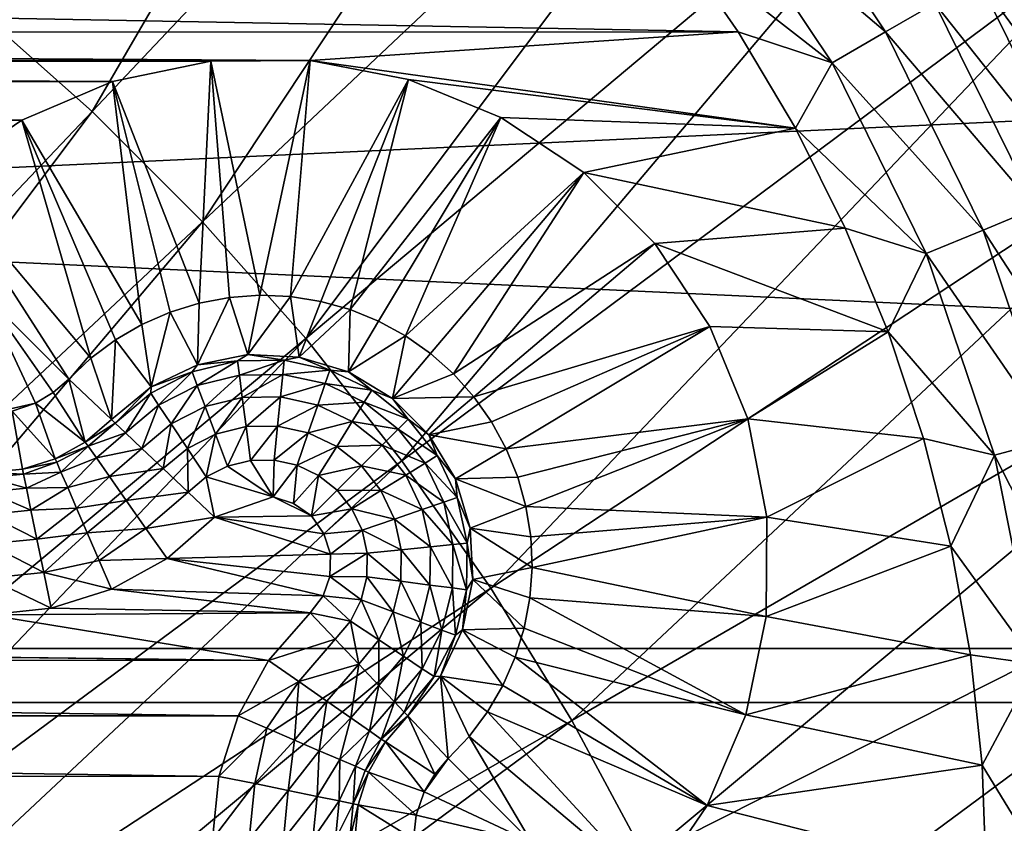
# Model space of a CAD drawing. Header units: metres. Extents: x -22 to 22, y 0 to 204.
# Tile 402 of 497: x 3.75 to 5.83, y 185.26 to 186.96. Entities that reach past the tile are written whole.
import ezdxf

# ---------------------------------------------------------------- set-up
doc = ezdxf.new("R2010")
doc.units = ezdxf.units.M
doc.layers.add('solid_002_SW0002', color=7, linetype='CONTINUOUS')
doc.layers.add('solid_002_SW0002_01', color=7, linetype='CONTINUOUS')

msp = doc.modelspace()

# ---------------------------------------------------------------- linework, layer by layer
at = {"layer": 'solid_002_SW0002'}
for points in [[(20.197836, 187.408127, 0.72), (-20.197836, 187.408127, 0.72), (-20.64257, 185.517471, 0.72)], [(4.363406, 186.871521, 241.25), (-4.363406, 186.871521, 241.25), (-5.267307, 186.930954, 241.25)], [(4.153676, 186.870392, 241.25), (-4.153676, 186.870392, 241.25), (-4.363406, 186.871521, 241.25)], [(4.363406, 186.871521, 241.25), (4.153676, 186.870392, 241.25), (-4.363406, 186.871521, 241.25)], [(3.946183, 186.827438, 241.25), (-3.946183, 186.827438, 241.25), (-4.153676, 186.870392, 241.25)], [(4.153676, 186.870392, 241.25), (3.946183, 186.827438, 241.25), (-4.153676, 186.870392, 241.25)], [(3.754803, 186.74614, 241.25), (-3.754804, 186.74614, 241.25), (-3.946183, 186.827438, 241.25)], [(3.946183, 186.827438, 241.25), (3.754803, 186.74614, 241.25), (-3.946183, 186.827438, 241.25)], [(3.754803, 186.74614, 241.25), (3.578945, 186.626343, 241.25), (-3.754804, 186.74614, 241.25)], [(4.275615, 185.605423, 256.25), (-4.362894, 185.706604, 256.25), (-3.684052, 185.702393, 256.25)], [(4.275615, 185.605423, 256.25), (-4.276269, 185.606354, 256.25), (-4.362894, 185.706604, 256.25)], [(3.684052, 185.702393, 256.25), (4.275615, 185.605423, 256.25), (-3.684052, 185.702393, 256.25)], [(4.211273, 185.488998, 256.25), (-4.211166, 185.488754, 256.25), (-4.276269, 185.606354, 256.25)], [(4.275615, 185.605423, 256.25), (4.211273, 185.488998, 256.25), (-4.276269, 185.606354, 256.25)], [(20.64257, 185.517471, 0.72), (-20.64257, 185.517471, 0.72), (-20.910084, 183.59819, 0.72)], [(4.211273, 185.488998, 256.25), (4.170632, 185.36087, 256.25), (-4.211166, 185.488754, 256.25)], [(4.170632, 185.36087, 256.25), (-4.170864, 185.362, 256.25), (-4.211166, 185.488754, 256.25)], [(4.157391, 185.22905, 256.25), (-4.157391, 185.22905, 256.25), (-4.170864, 185.362, 256.25)], [(4.170632, 185.36087, 256.25), (4.157391, 185.22905, 256.25), (-4.170864, 185.362, 256.25)]]:
    msp.add_3dface(points, dxfattribs=at)
at = {"layer": 'solid_002_SW0002_01'}
for points in [[(4.872514, 188.430374, 261.267914), (3.656058, 186.98317, 261.306427), (3.903031, 186.76442, 261.335236)], [(5.201653, 188.13884, 261.306305), (4.872514, 188.430374, 261.267914), (3.903031, 186.76442, 261.335236)], [(5.201653, 188.13884, 261.306305), (3.903031, 186.76442, 261.335236), (4.13587, 186.53154, 261.365906)], [(5.511953, 187.828461, 261.347168), (5.201653, 188.13884, 261.306305), (4.13587, 186.53154, 261.365906)], [(5.511953, 187.828461, 261.347168), (4.13587, 186.53154, 261.365906), (4.353966, 186.285507, 261.398285)], [(5.802604, 187.500565, 261.39035), (5.511953, 187.828461, 261.347168), (4.353966, 186.285507, 261.398285)], [(-21.333294, 185.630783), (-20.874525, 187.587189), (21.333294, 185.630783)], [(-20.874525, 187.587189), (20.874525, 187.587189), (21.333294, 185.630783)], [(5.802604, 187.500565, 261.39035), (4.353966, 186.285507, 261.398285), (4.556839, 186.02739, 261.432281)], [(6.072971, 187.156555, 261.435638), (5.802604, 187.500565, 261.39035), (4.556839, 186.02739, 261.432281)], [(20.197836, 187.408127, 0.72), (-20.64257, 185.517471, 0.72), (20.64257, 185.517471, 0.72)], [(5.318232, 187.319748, 241.30217), (5.57719, 186.932053, 241.30217), (5.214996, 187.240555, 241.263153)], [(5.681231, 186.992111, 241.365585), (5.57719, 186.932053, 241.30217), (5.318232, 187.319748, 241.30217)], [(5.214996, 187.240555, 241.263153), (5.464501, 186.86702, 241.263153), (5.131415, 187.127151, 241.25)], [(5.57719, 186.932053, 241.30217), (5.464501, 186.86702, 241.263153), (5.214996, 187.240555, 241.263153)], [(6.072971, 187.156555, 261.435638), (4.556839, 186.02739, 261.432281), (4.744091, 185.758286, 261.467682)], [(6.322521, 186.797928, 261.482849), (6.072971, 187.156555, 261.435638), (4.744091, 185.758286, 261.467682)], [(-5.267307, 186.930954, 241.25), (-5.132645, 187.125519, 241.25), (5.26626, 186.932571, 241.25)], [(-5.132645, 187.125519, 241.25), (5.131415, 187.127151, 241.25), (5.26626, 186.932571, 241.25)], [(5.464501, 186.86702, 241.263153), (5.26626, 186.932571, 241.25), (5.131415, 187.127151, 241.25)], [(5.848167, 187.08847, 241.555222), (6.072406, 186.633713, 241.555222), (5.772705, 187.044907, 241.451004)], [(5.772705, 187.044907, 241.451004), (5.991905, 186.600388, 241.451004), (5.681231, 186.992111, 241.365585)], [(6.072406, 186.633713, 241.555222), (5.991905, 186.600388, 241.451004), (5.772705, 187.044907, 241.451004)], [(3.903031, 186.76442, 261.335236), (3.656058, 186.98317, 261.306427), (2.602627, 185.393768, 261.406982)], [(5.681231, 186.992111, 241.365585), (5.894323, 186.559967, 241.365585), (5.57719, 186.932053, 241.30217)], [(5.991905, 186.600388, 241.451004), (5.894323, 186.559967, 241.365585), (5.681231, 186.992111, 241.365585)], [(4.363406, 186.871521, 241.25), (-5.267307, 186.930954, 241.25), (5.26626, 186.932571, 241.25)], [(4.363406, 186.871521, 241.25), (5.26626, 186.932571, 241.25), (5.387171, 186.728653, 241.25)], [(5.464501, 186.86702, 241.263153), (5.387171, 186.728653, 241.25), (5.26626, 186.932571, 241.25)], [(5.57719, 186.932053, 241.30217), (5.783335, 186.514008, 241.30217), (5.464501, 186.86702, 241.263153)], [(5.894323, 186.559967, 241.365585), (5.783335, 186.514008, 241.30217), (5.57719, 186.932053, 241.30217)], [(4.129287, 186.359863, 241.745636), (3.946183, 186.827438, 241.25), (4.153676, 186.870392, 241.25)], [(4.129287, 186.359863, 241.745636), (4.153676, 186.870392, 241.25), (4.192836, 186.37175, 241.745636)], [(4.257307, 186.376312, 241.745636), (4.153676, 186.870392, 241.25), (4.363406, 186.871521, 241.25)], [(4.192836, 186.37175, 241.745636), (4.153676, 186.870392, 241.25), (4.257307, 186.376312, 241.745636)], [(4.257307, 186.376312, 241.745636), (4.363406, 186.871521, 241.25), (4.321844, 186.373505, 241.745636)], [(4.321844, 186.373505, 241.745636), (4.363406, 186.871521, 241.25), (4.570571, 186.831619, 241.25)], [(4.570571, 186.831619, 241.25), (4.363406, 186.871521, 241.25), (5.387171, 186.728653, 241.25)], [(5.464501, 186.86702, 241.263153), (5.663121, 186.464218, 241.263153), (5.387171, 186.728653, 241.25)], [(5.783335, 186.514008, 241.30217), (5.663121, 186.464218, 241.263153), (5.464501, 186.86702, 241.263153)], [(4.008321, 186.314865, 241.745636), (3.754803, 186.74614, 241.25), (3.946183, 186.827438, 241.25)], [(4.067508, 186.34082, 241.745636), (3.946183, 186.827438, 241.25), (4.129287, 186.359863, 241.745636)], [(4.008321, 186.314865, 241.745636), (3.946183, 186.827438, 241.25), (4.067508, 186.34082, 241.745636)], [(4.321844, 186.373505, 241.745636), (4.570571, 186.831619, 241.25), (4.385623, 186.363373, 241.745636)], [(4.385623, 186.363373, 241.745636), (4.570571, 186.831619, 241.25), (4.447836, 186.346039, 241.745636)], [(4.447836, 186.346039, 241.745636), (4.570571, 186.831619, 241.25), (4.76562, 186.751221, 241.25)], [(4.76562, 186.751221, 241.25), (4.570571, 186.831619, 241.25), (5.387171, 186.728653, 241.25)], [(6.322521, 186.797928, 261.482849), (4.744091, 185.758286, 261.467682), (4.915349, 185.479294, 261.504425)], [(6.550758, 186.426102, 261.531799), (6.322521, 186.797928, 261.482849), (4.915349, 185.479294, 261.504425)], [(3.903031, 186.76442, 261.335236), (2.602627, 185.393768, 261.406982), (2.757892, 185.23848, 261.427429)], [(4.13587, 186.53154, 261.365906), (3.903031, 186.76442, 261.335236), (2.757892, 185.23848, 261.427429)], [(4.447836, 186.346039, 241.745636), (4.76562, 186.751221, 241.25), (4.507696, 186.321732, 241.745636)], [(4.507696, 186.321732, 241.745636), (4.76562, 186.751221, 241.25), (4.564415, 186.290741, 241.745636)], [(4.564415, 186.290741, 241.745636), (4.76562, 186.751221, 241.25), (4.940288, 186.635117, 241.25)], [(4.940288, 186.635117, 241.25), (4.76562, 186.751221, 241.25), (5.387171, 186.728653, 241.25)], [(3.900728, 186.243668, 241.745636), (3.578945, 186.626343, 241.25), (3.754803, 186.74614, 241.25)], [(3.952487, 186.282333, 241.745636), (3.754803, 186.74614, 241.25), (4.008321, 186.314865, 241.745636)], [(3.900728, 186.243668, 241.745636), (3.754803, 186.74614, 241.25), (3.952487, 186.282333, 241.745636)], [(4.940288, 186.635117, 241.25), (5.387171, 186.728653, 241.25), (5.492371, 186.518173, 241.25)], [(5.663121, 186.464218, 241.263153), (5.492371, 186.518173, 241.25), (5.387171, 186.728653, 241.25)], [(3.900728, 186.243668, 241.745636), (3.853717, 186.199371, 241.745636), (3.578945, 186.626343, 241.25)], [(3.677472, 186.375351, 241.49881), (3.578945, 186.626343, 241.25), (3.853717, 186.199371, 241.745636)], [(4.564415, 186.290741, 241.745636), (4.940288, 186.635117, 241.25), (4.617241, 186.253494, 241.745636)], [(4.617241, 186.253494, 241.745636), (4.940288, 186.635117, 241.25), (4.665479, 186.21048, 241.745636)], [(4.665479, 186.21048, 241.745636), (4.940288, 186.635117, 241.25), (5.090118, 186.485291, 241.25)], [(5.090118, 186.485291, 241.25), (4.940288, 186.635117, 241.25), (5.492371, 186.518173, 241.25)], [(5.894323, 186.559967, 241.365585), (6.049192, 186.103683, 241.365585), (5.783335, 186.514008, 241.30217)], [(4.13587, 186.53154, 261.365906), (2.757892, 185.23848, 261.427429), (2.903327, 185.074417, 261.449036)], [(4.353966, 186.285507, 261.398285), (4.13587, 186.53154, 261.365906), (2.903327, 185.074417, 261.449036)], [(5.090118, 186.485291, 241.25), (5.492371, 186.518173, 241.25), (5.582476, 186.299286, 241.25)], [(5.663121, 186.464218, 241.263153), (5.582476, 186.299286, 241.25), (5.492371, 186.518173, 241.25)], [(5.783335, 186.514008, 241.30217), (5.933156, 186.072586, 241.30217), (5.663121, 186.464218, 241.263153)], [(6.049192, 186.103683, 241.365585), (5.933156, 186.072586, 241.30217), (5.783335, 186.514008, 241.30217)], [(4.665479, 186.21048, 241.745636), (5.090118, 186.485291, 241.25), (4.7085, 186.162247, 241.745636)], [(4.7085, 186.162247, 241.745636), (5.090118, 186.485291, 241.25), (5.206218, 186.310623, 241.25)], [(5.206218, 186.310623, 241.25), (5.090118, 186.485291, 241.25), (5.582476, 186.299286, 241.25)], [(5.663121, 186.464218, 241.263153), (5.807473, 186.038925, 241.263153), (5.582476, 186.299286, 241.25)], [(5.933156, 186.072586, 241.30217), (5.807473, 186.038925, 241.263153), (5.663121, 186.464218, 241.263153)], [(6.550758, 186.426102, 261.531799), (4.915349, 185.479294, 261.504425), (5.070222, 185.191437, 261.542328)], [(6.757165, 186.042465, 261.582306), (6.550758, 186.426102, 261.531799), (5.070222, 185.191437, 261.542328)], [(3.677472, 186.375351, 241.49881), (3.783453, 186.148773, 241.723419), (3.684052, 186.126358, 241.745636)], [(3.677472, 186.375351, 241.49881), (3.82124, 186.170944, 241.740021), (3.783453, 186.148773, 241.723419)], [(3.677472, 186.375351, 241.49881), (3.853717, 186.199371, 241.745636), (3.82124, 186.170944, 241.740021)], [(4.231788, 186.251129, 255.952621), (4.192836, 186.37175, 241.745636), (4.257307, 186.376312, 241.745636)], [(4.231788, 186.251129, 255.952621), (4.257307, 186.376312, 241.745636), (4.321844, 186.373505, 241.745636)], [(4.125415, 186.229782, 255.952621), (4.067508, 186.34082, 241.745636), (4.129287, 186.359863, 241.745636)], [(4.125415, 186.229782, 255.952621), (4.129287, 186.359863, 241.745636), (4.192836, 186.37175, 241.745636)], [(4.231788, 186.251129, 255.952621), (4.125415, 186.229782, 255.952621), (4.192836, 186.37175, 241.745636)], [(4.340158, 186.245941, 255.952621), (4.231788, 186.251129, 255.952621), (4.321844, 186.373505, 241.745636)], [(4.340158, 186.245941, 255.952621), (4.321844, 186.373505, 241.745636), (4.385623, 186.363373, 241.745636)], [(4.340158, 186.245941, 255.952621), (4.385623, 186.363373, 241.745636), (4.447836, 186.346039, 241.745636)], [(4.027439, 186.183182, 255.952621), (4.008321, 186.314865, 241.745636), (4.067508, 186.34082, 241.745636)], [(4.125415, 186.229782, 255.952621), (4.027439, 186.183182, 255.952621), (4.067508, 186.34082, 241.745636)], [(4.444008, 186.214539, 255.952621), (4.340158, 186.245941, 255.952621), (4.447836, 186.346039, 241.745636)], [(4.444008, 186.214539, 255.952621), (4.447836, 186.346039, 241.745636), (4.507696, 186.321732, 241.745636)], [(4.027439, 186.183182, 255.952621), (3.952487, 186.282333, 241.745636), (4.008321, 186.314865, 241.745636)], [(4.444008, 186.214539, 255.952621), (4.507696, 186.321732, 241.745636), (4.564415, 186.290741, 241.745636)], [(4.7085, 186.162247, 241.745636), (5.206218, 186.310623, 241.25), (4.745747, 186.109421, 241.745636)], [(4.745747, 186.109421, 241.745636), (5.206218, 186.310623, 241.25), (4.776727, 186.052689, 241.745636)], [(4.776727, 186.052689, 241.745636), (5.206218, 186.310623, 241.25), (5.286623, 186.11557, 241.25)], [(5.286623, 186.11557, 241.25), (5.206218, 186.310623, 241.25), (5.582476, 186.299286, 241.25)], [(5.286623, 186.11557, 241.25), (5.582476, 186.299286, 241.25), (5.657094, 186.074097, 241.25)], [(5.807473, 186.038925, 241.263153), (5.657094, 186.074097, 241.25), (5.582476, 186.299286, 241.25)], [(4.353966, 186.285507, 261.398285), (2.903327, 185.074417, 261.449036), (3.03861, 184.902298, 261.47171)], [(4.556839, 186.02739, 261.432281), (4.353966, 186.285507, 261.398285), (3.03861, 184.902298, 261.47171)], [(3.900728, 186.243668, 241.745636), (3.952487, 186.282333, 241.745636), (3.943751, 186.114136, 255.952621)], [(4.027439, 186.183182, 255.952621), (3.943751, 186.114136, 255.952621), (3.952487, 186.282333, 241.745636)], [(4.537091, 186.158813, 255.952621), (4.444008, 186.214539, 255.952621), (4.564415, 186.290741, 241.745636)], [(4.537091, 186.158813, 255.952621), (4.564415, 186.290741, 241.745636), (4.617241, 186.253494, 241.745636)], [(4.209968, 186.238159, 256.029449), (4.125415, 186.229782, 255.952621), (4.231788, 186.251129, 255.952621)], [(4.209968, 186.238159, 256.029449), (4.231788, 186.251129, 255.952621), (4.3083, 186.239502, 256.029449)], [(4.3083, 186.239502, 256.029449), (4.231788, 186.251129, 255.952621), (4.340158, 186.245941, 255.952621)], [(4.537091, 186.158813, 255.952621), (4.617241, 186.253494, 241.745636), (4.665479, 186.21048, 241.745636)], [(3.900728, 186.243668, 241.745636), (3.943751, 186.114136, 255.952621), (3.853717, 186.199371, 241.745636)], [(4.114491, 186.214584, 256.029449), (4.027439, 186.183182, 255.952621), (4.125415, 186.229782, 255.952621)], [(4.114491, 186.214584, 256.029449), (4.125415, 186.229782, 255.952621), (4.209968, 186.238159, 256.029449)], [(4.114491, 186.214584, 256.029449), (4.209968, 186.238159, 256.029449), (4.125034, 186.186249, 256.101318)], [(4.209968, 186.238159, 256.029449), (4.213822, 186.20816, 256.101318), (4.125034, 186.186249, 256.101318)], [(4.209968, 186.238159, 256.029449), (4.3083, 186.239502, 256.029449), (4.213822, 186.20816, 256.101318)], [(4.3083, 186.239502, 256.029449), (4.305267, 186.209412, 256.101318), (4.213822, 186.20816, 256.101318)], [(4.3083, 186.239502, 256.029449), (4.404386, 186.218552, 256.029449), (4.305267, 186.209412, 256.101318)], [(4.3083, 186.239502, 256.029449), (4.340158, 186.245941, 255.952621), (4.404386, 186.218552, 256.029449)], [(4.404386, 186.218552, 256.029449), (4.340158, 186.245941, 255.952621), (4.444008, 186.214539, 255.952621)], [(4.026825, 186.170029, 256.029449), (4.027439, 186.183182, 255.952621), (4.114491, 186.214584, 256.029449)], [(4.026825, 186.170029, 256.029449), (4.114491, 186.214584, 256.029449), (4.04351, 186.144806, 256.101318)], [(4.114491, 186.214584, 256.029449), (4.125034, 186.186249, 256.101318), (4.04351, 186.144806, 256.101318)], [(4.213822, 186.20816, 256.101318), (4.305267, 186.209412, 256.101318), (4.219908, 186.160828, 256.162933)], [(4.305267, 186.209412, 256.101318), (4.300479, 186.161926, 256.162933), (4.219908, 186.160828, 256.162933)], [(4.305267, 186.209412, 256.101318), (4.394621, 186.189941, 256.101318), (4.300479, 186.161926, 256.162933)], [(4.404386, 186.218552, 256.029449), (4.394621, 186.189941, 256.101318), (4.305267, 186.209412, 256.101318)], [(4.404386, 186.218552, 256.029449), (4.493237, 186.176407, 256.029449), (4.394621, 186.189941, 256.101318)], [(4.404386, 186.218552, 256.029449), (4.444008, 186.214539, 255.952621), (4.493237, 186.176407, 256.029449)], [(4.493237, 186.176407, 256.029449), (4.444008, 186.214539, 255.952621), (4.537091, 186.158813, 255.952621)], [(4.537091, 186.158813, 255.952621), (4.665479, 186.21048, 241.745636), (4.7085, 186.162247, 241.745636)], [(3.82124, 186.170944, 241.740021), (3.853717, 186.199371, 241.745636), (3.888794, 186.066788, 255.952621)], [(3.853717, 186.199371, 241.745636), (3.943751, 186.114136, 255.952621), (3.888794, 186.066788, 255.952621)], [(4.125034, 186.186249, 256.101318), (4.213822, 186.20816, 256.101318), (4.141677, 186.14151, 256.162933)], [(4.213822, 186.20816, 256.101318), (4.219908, 186.160828, 256.162933), (4.141677, 186.14151, 256.162933)], [(4.394621, 186.189941, 256.101318), (4.379209, 186.14476, 256.162933), (4.300479, 186.161926, 256.162933)], [(4.394621, 186.189941, 256.101318), (4.477249, 186.150742, 256.101318), (4.379209, 186.14476, 256.162933)], [(4.493237, 186.176407, 256.029449), (4.477249, 186.150742, 256.101318), (4.394621, 186.189941, 256.101318)], [(3.82124, 186.170944, 241.740021), (3.888794, 186.066788, 255.952621), (3.783453, 186.148773, 241.723419)], [(3.951521, 186.106781, 256.029449), (3.943751, 186.114136, 255.952621), (4.027439, 186.183182, 255.952621)], [(4.026825, 186.170029, 256.029449), (3.951521, 186.106781, 256.029449), (4.027439, 186.183182, 255.952621)], [(4.026825, 186.170029, 256.029449), (3.97348, 186.085983, 256.101318), (3.951521, 186.106781, 256.029449)], [(4.026825, 186.170029, 256.029449), (4.04351, 186.144806, 256.101318), (3.97348, 186.085983, 256.101318)], [(4.04351, 186.144806, 256.101318), (4.125034, 186.186249, 256.101318), (4.069846, 186.104996, 256.162933)], [(4.125034, 186.186249, 256.101318), (4.141677, 186.14151, 256.162933), (4.069846, 186.104996, 256.162933)], [(4.493237, 186.176407, 256.029449), (4.570243, 186.11525, 256.029449), (4.477249, 186.150742, 256.101318)], [(4.493237, 186.176407, 256.029449), (4.537091, 186.158813, 255.952621), (4.570243, 186.11525, 256.029449)], [(3.734476, 186.131927, 241.740112), (3.684052, 186.126358, 241.745636), (3.783453, 186.148773, 241.723419)], [(3.825347, 186.031479, 255.952621), (3.734476, 186.131927, 241.740112), (3.783453, 186.148773, 241.723419)], [(3.888794, 186.066788, 255.952621), (3.825347, 186.031479, 255.952621), (3.783453, 186.148773, 241.723419)], [(4.141677, 186.14151, 256.162933), (4.219908, 186.160828, 256.162933), (4.163295, 186.083405, 256.210205)], [(4.219908, 186.160828, 256.162933), (4.227812, 186.099319, 256.210205), (4.163295, 186.083405, 256.210205)], [(4.219908, 186.160828, 256.162933), (4.300479, 186.161926, 256.162933), (4.227812, 186.099319, 256.210205)], [(4.300479, 186.161926, 256.162933), (4.29426, 186.100235, 256.210205), (4.227812, 186.099319, 256.210205)], [(4.300479, 186.161926, 256.162933), (4.379209, 186.14476, 256.162933), (4.29426, 186.100235, 256.210205)], [(4.477249, 186.150742, 256.101318), (4.452011, 186.110229, 256.162933), (4.379209, 186.14476, 256.162933)], [(4.477249, 186.150742, 256.101318), (4.548861, 186.093857, 256.101318), (4.452011, 186.110229, 256.162933)], [(4.570243, 186.11525, 256.029449), (4.548861, 186.093857, 256.101318), (4.477249, 186.150742, 256.101318)], [(4.613808, 186.082092, 255.952621), (4.537091, 186.158813, 255.952621), (4.7085, 186.162247, 241.745636)], [(4.570243, 186.11525, 256.029449), (4.537091, 186.158813, 255.952621), (4.613808, 186.082092, 255.952621)], [(4.613808, 186.082092, 255.952621), (4.7085, 186.162247, 241.745636), (4.745747, 186.109421, 241.745636)], [(3.756076, 186.009705, 255.952621), (3.684052, 186.00238, 255.952621), (3.734476, 186.131927, 241.740112)], [(3.825347, 186.031479, 255.952621), (3.756076, 186.009705, 255.952621), (3.734476, 186.131927, 241.740112)], [(4.04351, 186.144806, 256.101318), (4.008144, 186.053177, 256.162933), (3.97348, 186.085983, 256.101318)], [(4.04351, 186.144806, 256.101318), (4.069846, 186.104996, 256.162933), (4.008144, 186.053177, 256.162933)], [(4.069846, 186.104996, 256.162933), (4.141677, 186.14151, 256.162933), (4.104056, 186.053284, 256.210205)], [(4.141677, 186.14151, 256.162933), (4.163295, 186.083405, 256.210205), (4.104056, 186.053284, 256.210205)], [(4.379209, 186.14476, 256.162933), (4.359188, 186.086075, 256.210205), (4.29426, 186.100235, 256.210205)], [(4.379209, 186.14476, 256.162933), (4.452011, 186.110229, 256.162933), (4.359188, 186.086075, 256.210205)], [(3.951521, 186.106781, 256.029449), (3.888794, 186.066788, 255.952621), (3.943751, 186.114136, 255.952621)], [(3.894968, 186.057953, 256.029755), (3.888794, 186.066788, 255.952621), (3.951521, 186.106781, 256.029449)], [(3.894968, 186.057953, 256.029755), (3.951521, 186.106781, 256.029449), (3.97348, 186.085983, 256.101318)], [(4.069846, 186.104996, 256.162933), (4.05317, 186.010544, 256.210205), (4.008144, 186.053177, 256.162933)], [(4.069846, 186.104996, 256.162933), (4.104056, 186.053284, 256.210205), (4.05317, 186.010544, 256.210205)], [(4.452011, 186.110229, 256.162933), (4.419229, 186.057602, 256.210205), (4.359188, 186.086075, 256.210205)], [(4.452011, 186.110229, 256.162933), (4.515108, 186.060104, 256.162933), (4.419229, 186.057602, 256.210205)], [(4.548861, 186.093857, 256.101318), (4.515108, 186.060104, 256.162933), (4.452011, 186.110229, 256.162933)], [(4.570243, 186.11525, 256.029449), (4.631408, 186.038239, 256.029449), (4.548861, 186.093857, 256.101318)], [(4.570243, 186.11525, 256.029449), (4.613808, 186.082092, 255.952621), (4.631408, 186.038239, 256.029449)], [(4.613808, 186.082092, 255.952621), (4.745747, 186.109421, 241.745636), (4.776727, 186.052689, 241.745636)], [(4.776727, 186.052689, 241.745636), (5.286623, 186.11557, 241.25), (4.801038, 185.992844, 241.745636)], [(4.801038, 185.992844, 241.745636), (5.286623, 186.11557, 241.25), (4.818368, 185.930618, 241.745636)], [(4.818368, 185.930618, 241.745636), (5.286623, 186.11557, 241.25), (5.326522, 185.908401, 241.25)], [(5.326522, 185.908401, 241.25), (5.286623, 186.11557, 241.25), (5.657094, 186.074097, 241.25)], [(3.912301, 186.033127, 256.101501), (3.894968, 186.057953, 256.029755), (3.97348, 186.085983, 256.101318)], [(3.912301, 186.033127, 256.101501), (3.97348, 186.085983, 256.101318), (4.008144, 186.053177, 256.162933)], [(4.163295, 186.083405, 256.210205), (4.227812, 186.099319, 256.210205), (4.188429, 186.015839, 256.239899)], [(4.227812, 186.099319, 256.210205), (4.237002, 186.027817, 256.239899), (4.188429, 186.015839, 256.239899)], [(4.227812, 186.099319, 256.210205), (4.29426, 186.100235, 256.210205), (4.237002, 186.027817, 256.239899)], [(4.29426, 186.100235, 256.210205), (4.287029, 186.028503, 256.239899), (4.237002, 186.027817, 256.239899)], [(4.29426, 186.100235, 256.210205), (4.359188, 186.086075, 256.210205), (4.287029, 186.028503, 256.239899)], [(4.359188, 186.086075, 256.210205), (4.335912, 186.017853, 256.239899), (4.287029, 186.028503, 256.239899)], [(4.359188, 186.086075, 256.210205), (4.419229, 186.057602, 256.210205), (4.335912, 186.017853, 256.239899)], [(4.548861, 186.093857, 256.101318), (4.605741, 186.022247, 256.101318), (4.515108, 186.060104, 256.162933)], [(4.631408, 186.038239, 256.029449), (4.605741, 186.022247, 256.101318), (4.548861, 186.093857, 256.101318)], [(3.894968, 186.057953, 256.029755), (3.825347, 186.031479, 255.952621), (3.888794, 186.066788, 255.952621)], [(4.104056, 186.053284, 256.210205), (4.163295, 186.083405, 256.210205), (4.14383, 185.993164, 256.239899)], [(4.163295, 186.083405, 256.210205), (4.188429, 186.015839, 256.239899), (4.14383, 185.993164, 256.239899)], [(4.669544, 185.989014, 255.952621), (4.613808, 186.082092, 255.952621), (4.776727, 186.052689, 241.745636)], [(4.631408, 186.038239, 256.029449), (4.613808, 186.082092, 255.952621), (4.669544, 185.989014, 255.952621)], [(5.326522, 185.908401, 241.25), (5.657094, 186.074097, 241.25), (5.71507, 185.846664, 241.25)], [(5.807473, 186.038925, 241.263153), (5.71507, 185.846664, 241.25), (5.657094, 186.074097, 241.25)], [(5.933156, 186.072586, 241.30217), (6.024071, 185.615051, 241.30217), (5.807473, 186.038925, 241.263153)], [(3.828515, 186.024109, 256.018951), (3.825347, 186.031479, 255.952621), (3.894968, 186.057953, 256.029755)], [(3.837404, 186.003448, 256.081848), (3.828515, 186.024109, 256.018951), (3.894968, 186.057953, 256.029755)], [(3.837404, 186.003448, 256.081848), (3.894968, 186.057953, 256.029755), (3.912301, 186.033127, 256.101501)], [(3.939625, 185.993988, 256.163055), (3.912301, 186.033127, 256.101501), (4.008144, 186.053177, 256.162933)], [(3.939625, 185.993988, 256.163055), (4.008144, 186.053177, 256.162933), (4.05317, 186.010544, 256.210205)], [(4.104056, 186.053284, 256.210205), (4.105519, 185.960983, 256.239899), (4.05317, 186.010544, 256.210205)], [(4.104056, 186.053284, 256.210205), (4.14383, 185.993164, 256.239899), (4.105519, 185.960983, 256.239899)], [(4.419229, 186.057602, 256.210205), (4.381115, 185.996414, 256.239899), (4.335912, 186.017853, 256.239899)], [(4.419229, 186.057602, 256.210205), (4.471265, 186.016266, 256.210205), (4.381115, 185.996414, 256.239899)], [(4.515108, 186.060104, 256.162933), (4.471265, 186.016266, 256.210205), (4.419229, 186.057602, 256.210205)], [(4.515108, 186.060104, 256.162933), (4.565225, 185.997009, 256.162933), (4.471265, 186.016266, 256.210205)], [(4.605741, 186.022247, 256.101318), (4.565225, 185.997009, 256.162933), (4.515108, 186.060104, 256.162933)], [(4.669544, 185.989014, 255.952621), (4.776727, 186.052689, 241.745636), (4.801038, 185.992844, 241.745636)], [(6.757165, 186.042465, 261.582306), (5.070222, 185.191437, 261.542328), (5.208291, 184.895691, 261.581238)], [(6.941181, 185.648331, 261.634186), (6.757165, 186.042465, 261.582306), (5.208291, 184.895691, 261.581238)], [(4.556839, 186.02739, 261.432281), (3.03861, 184.902298, 261.47171), (3.163475, 184.722855, 261.495331)], [(4.744091, 185.758286, 261.467682), (4.556839, 186.02739, 261.432281), (3.163475, 184.722855, 261.495331)], [(3.828515, 186.024109, 256.018951), (3.756076, 186.009705, 255.952621), (3.825347, 186.031479, 255.952621)], [(3.758247, 185.999146, 256.029755), (3.756076, 186.009705, 255.952621), (3.828515, 186.024109, 256.018951)], [(3.758247, 185.999146, 256.029755), (3.828515, 186.024109, 256.018951), (3.837404, 186.003448, 256.081848)], [(3.851572, 185.970505, 256.138214), (3.837404, 186.003448, 256.081848), (3.912301, 186.033127, 256.101501)], [(3.851572, 185.970505, 256.138214), (3.912301, 186.033127, 256.101501), (3.939625, 185.993988, 256.163055)], [(4.188429, 186.015839, 256.239899), (4.237002, 186.027817, 256.239899), (4.285043, 185.95079, 256.25)], [(4.237002, 186.027817, 256.239899), (4.287029, 186.028503, 256.239899), (4.285043, 185.95079, 256.25)], [(4.287029, 186.028503, 256.239899), (4.335912, 186.017853, 256.239899), (4.285043, 185.95079, 256.25)], [(4.605741, 186.022247, 256.101318), (4.644938, 185.939621, 256.101318), (4.565225, 185.997009, 256.162933)], [(4.631408, 186.038239, 256.029449), (4.673557, 185.949387, 256.029449), (4.605741, 186.022247, 256.101318)], [(4.673557, 185.949387, 256.029449), (4.644938, 185.939621, 256.101318), (4.605741, 186.022247, 256.101318)], [(4.631408, 186.038239, 256.029449), (4.669544, 185.989014, 255.952621), (4.673557, 185.949387, 256.029449)], [(5.807473, 186.038925, 241.263153), (5.89507, 185.598083, 241.263153), (5.71507, 185.846664, 241.25)], [(6.024071, 185.615051, 241.30217), (5.89507, 185.598083, 241.263153), (5.807473, 186.038925, 241.263153)], [(3.758247, 185.999146, 256.029755), (3.684052, 186.00238, 255.952621), (3.756076, 186.009705, 255.952621)], [(3.758247, 185.999146, 256.029755), (3.684052, 185.991592, 256.029755), (3.684052, 186.00238, 255.952621)], [(3.764344, 185.969498, 256.101501), (3.758247, 185.999146, 256.029755), (3.837404, 186.003448, 256.081848)], [(3.764344, 185.969498, 256.101501), (3.837404, 186.003448, 256.081848), (3.851572, 185.970505, 256.138214)], [(3.975098, 185.943192, 256.210236), (3.939625, 185.993988, 256.163055), (4.05317, 186.010544, 256.210205)], [(3.975098, 185.943192, 256.210236), (4.05317, 186.010544, 256.210205), (4.105519, 185.960983, 256.239899)], [(4.14383, 185.993164, 256.239899), (4.188429, 186.015839, 256.239899), (4.285043, 185.95079, 256.25)], [(4.335912, 186.017853, 256.239899), (4.328305, 185.937302, 256.25), (4.285043, 185.95079, 256.25)], [(4.335912, 186.017853, 256.239899), (4.381115, 185.996414, 256.239899), (4.328305, 185.937302, 256.25)], [(4.471265, 186.016266, 256.210205), (4.420291, 185.965286, 256.239899), (4.381115, 185.996414, 256.239899)], [(4.471265, 186.016266, 256.210205), (4.512596, 185.964233, 256.210205), (4.420291, 185.965286, 256.239899)], [(4.565225, 185.997009, 256.162933), (4.512596, 185.964233, 256.210205), (4.471265, 186.016266, 256.210205)], [(3.764344, 185.969498, 256.101501), (3.684052, 185.991592, 256.029755), (3.758247, 185.999146, 256.029755)], [(3.764344, 185.969498, 256.101501), (3.684052, 185.961319, 256.101501), (3.684052, 185.991592, 256.029755)], [(3.870318, 185.92691, 256.185242), (3.851572, 185.970505, 256.138214), (3.939625, 185.993988, 256.163055)], [(3.870318, 185.92691, 256.185242), (3.939625, 185.993988, 256.163055), (3.975098, 185.943192, 256.210236)], [(4.14383, 185.993164, 256.239899), (4.161598, 185.907898, 256.25), (4.105519, 185.960983, 256.239899)], [(4.14383, 185.993164, 256.239899), (4.285043, 185.95079, 256.25), (4.161598, 185.907898, 256.25)], [(4.381115, 185.996414, 256.239899), (4.365698, 185.910675, 256.25), (4.328305, 185.937302, 256.25)], [(4.381115, 185.996414, 256.239899), (4.420291, 185.965286, 256.239899), (4.365698, 185.910675, 256.25)], [(4.565225, 185.997009, 256.162933), (4.599761, 185.92421, 256.162933), (4.512596, 185.964233, 256.210205)], [(4.644938, 185.939621, 256.101318), (4.599761, 185.92421, 256.162933), (4.565225, 185.997009, 256.162933)], [(4.669544, 185.989014, 255.952621), (4.801038, 185.992844, 241.745636), (4.818368, 185.930618, 241.745636)], [(4.700949, 185.885162, 255.952621), (4.669544, 185.989014, 255.952621), (4.818368, 185.930618, 241.745636)], [(4.673557, 185.949387, 256.029449), (4.669544, 185.989014, 255.952621), (4.700949, 185.885162, 255.952621)], [(3.773956, 185.922745, 256.163055), (3.684052, 185.961319, 256.101501), (3.764344, 185.969498, 256.101501)], [(3.773956, 185.922745, 256.163055), (3.684052, 185.913589, 256.163055), (3.684052, 185.961319, 256.101501)], [(3.773956, 185.922745, 256.163055), (3.764344, 185.969498, 256.101501), (3.851572, 185.970505, 256.138214)], [(3.773956, 185.922745, 256.163055), (3.851572, 185.970505, 256.138214), (3.870318, 185.92691, 256.185242)], [(4.01633, 185.88414, 256.239899), (3.975098, 185.943192, 256.210236), (4.105519, 185.960983, 256.239899)], [(4.01633, 185.88414, 256.239899), (4.105519, 185.960983, 256.239899), (4.161598, 185.907898, 256.25)], [(4.420291, 185.965286, 256.239899), (4.451409, 185.926117, 256.239899), (4.365698, 185.910675, 256.25)], [(4.512596, 185.964233, 256.210205), (4.451409, 185.926117, 256.239899), (4.420291, 185.965286, 256.239899)], [(4.512596, 185.964233, 256.210205), (4.541078, 185.90419, 256.210205), (4.451409, 185.926117, 256.239899)], [(4.599761, 185.92421, 256.162933), (4.541078, 185.90419, 256.210205), (4.512596, 185.964233, 256.210205)], [(3.892711, 185.874847, 256.220612), (3.870318, 185.92691, 256.185242), (3.975098, 185.943192, 256.210236)], [(3.892711, 185.874847, 256.220612), (3.975098, 185.943192, 256.210236), (4.01633, 185.88414, 256.239899)], [(4.161598, 185.907898, 256.25), (4.285043, 185.95079, 256.25), (4.365698, 185.910675, 256.25)], [(4.285043, 185.95079, 256.25), (4.328305, 185.937302, 256.25), (4.365698, 185.910675, 256.25)], [(4.644938, 185.939621, 256.101318), (4.664415, 185.850266, 256.101318), (4.599761, 185.92421, 256.162933)], [(4.673557, 185.949387, 256.029449), (4.694502, 185.853302, 256.029449), (4.644938, 185.939621, 256.101318)], [(4.694502, 185.853302, 256.029449), (4.664415, 185.850266, 256.101318), (4.644938, 185.939621, 256.101318)], [(4.673557, 185.949387, 256.029449), (4.700949, 185.885162, 255.952621), (4.694502, 185.853302, 256.029449)], [(3.786435, 185.862045, 256.210236), (3.684052, 185.913589, 256.163055), (3.773956, 185.922745, 256.163055)], [(3.786435, 185.862045, 256.210236), (3.773956, 185.922745, 256.163055), (3.870318, 185.92691, 256.185242)], [(3.786435, 185.862045, 256.210236), (3.870318, 185.92691, 256.185242), (3.892711, 185.874847, 256.220612)], [(4.451409, 185.926117, 256.239899), (4.392311, 185.873276, 256.25), (4.365698, 185.910675, 256.25)], [(4.451409, 185.926117, 256.239899), (4.472852, 185.880905, 256.239899), (4.392311, 185.873276, 256.25)], [(4.541078, 185.90419, 256.210205), (4.472852, 185.880905, 256.239899), (4.451409, 185.926117, 256.239899)], [(4.599761, 185.92421, 256.162933), (4.616923, 185.845474, 256.162933), (4.541078, 185.90419, 256.210205)], [(4.664415, 185.850266, 256.101318), (4.616923, 185.845474, 256.162933), (4.599761, 185.92421, 256.162933)], [(4.700949, 185.885162, 255.952621), (4.818368, 185.930618, 241.745636), (4.828502, 185.866837, 241.745636)], [(4.818368, 185.930618, 241.745636), (5.326522, 185.908401, 241.25), (4.828502, 185.866837, 241.745636)], [(3.786435, 185.862045, 256.210236), (3.684052, 185.851639, 256.210236), (3.684052, 185.913589, 256.163055)], [(4.01633, 185.88414, 256.239899), (4.161598, 185.907898, 256.25), (4.061354, 185.821274, 256.25)], [(4.061354, 185.821274, 256.25), (4.161598, 185.907898, 256.25), (4.405797, 185.830002, 256.25)], [(4.161598, 185.907898, 256.25), (4.365698, 185.910675, 256.25), (4.392311, 185.873276, 256.25)], [(4.161598, 185.907898, 256.25), (4.392311, 185.873276, 256.25), (4.405797, 185.830002, 256.25)], [(4.541078, 185.90419, 256.210205), (4.555232, 185.839264, 256.210205), (4.472852, 185.880905, 256.239899)], [(4.616923, 185.845474, 256.162933), (4.555232, 185.839264, 256.210205), (4.541078, 185.90419, 256.210205)], [(4.828502, 185.866837, 241.745636), (5.326522, 185.908401, 241.25), (4.83131, 185.802307, 241.745636)], [(4.83131, 185.802307, 241.745636), (5.326522, 185.908401, 241.25), (5.325396, 185.698669, 241.25)], [(5.325396, 185.698669, 241.25), (5.326522, 185.908401, 241.25), (5.71507, 185.846664, 241.25)], [(3.917641, 185.816879, 256.242554), (3.892711, 185.874847, 256.220612), (4.01633, 185.88414, 256.239899)], [(3.917641, 185.816879, 256.242554), (4.01633, 185.88414, 256.239899), (4.061354, 185.821274, 256.25)], [(4.472852, 185.880905, 256.239899), (4.405797, 185.830002, 256.25), (4.392311, 185.873276, 256.25)], [(4.472852, 185.880905, 256.239899), (4.483508, 185.832031, 256.239899), (4.405797, 185.830002, 256.25)], [(4.555232, 185.839264, 256.210205), (4.483508, 185.832031, 256.239899), (4.472852, 185.880905, 256.239899)], [(4.694502, 185.853302, 256.029449), (4.700949, 185.885162, 255.952621), (4.706131, 185.776794, 255.952621)], [(4.700949, 185.885162, 255.952621), (4.828502, 185.866837, 241.745636), (4.83131, 185.802307, 241.745636)], [(4.706131, 185.776794, 255.952621), (4.700949, 185.885162, 255.952621), (4.83131, 185.802307, 241.745636)], [(3.800939, 185.791504, 256.239899), (3.684052, 185.851639, 256.210236), (3.786435, 185.862045, 256.210236)], [(3.800939, 185.791504, 256.239899), (3.786435, 185.862045, 256.210236), (3.892711, 185.874847, 256.220612)], [(3.800939, 185.791504, 256.239899), (3.892711, 185.874847, 256.220612), (3.917641, 185.816879, 256.242554)], [(3.800939, 185.791504, 256.239899), (3.684052, 185.779617, 256.239899), (3.684052, 185.851639, 256.210236)], [(4.555232, 185.839264, 256.210205), (4.554322, 185.772812, 256.210205), (4.483508, 185.832031, 256.239899)], [(4.61582, 185.764908, 256.162933), (4.554322, 185.772812, 256.210205), (4.555232, 185.839264, 256.210205)], [(4.616923, 185.845474, 256.162933), (4.61582, 185.764908, 256.162933), (4.555232, 185.839264, 256.210205)], [(4.663165, 185.75882, 256.101318), (4.61582, 185.764908, 256.162933), (4.616923, 185.845474, 256.162933)], [(4.664415, 185.850266, 256.101318), (4.663165, 185.75882, 256.101318), (4.616923, 185.845474, 256.162933)], [(4.693157, 185.754974, 256.029449), (4.663165, 185.75882, 256.101318), (4.664415, 185.850266, 256.101318)], [(4.694502, 185.853302, 256.029449), (4.693157, 185.754974, 256.029449), (4.664415, 185.850266, 256.101318)], [(4.694502, 185.853302, 256.029449), (4.706131, 185.776794, 255.952621), (4.693157, 185.754974, 256.029449)], [(5.325396, 185.698669, 241.25), (5.71507, 185.846664, 241.25), (5.756286, 185.617401, 241.25)], [(5.89507, 185.598083, 241.263153), (5.756286, 185.617401, 241.25), (5.71507, 185.846664, 241.25)], [(3.800939, 185.791504, 256.239899), (3.917641, 185.816879, 256.242554), (3.943753, 185.756165, 256.25)], [(3.917641, 185.816879, 256.242554), (4.061354, 185.821274, 256.25), (3.943753, 185.756165, 256.25)], [(3.943753, 185.756165, 256.25), (4.061354, 185.821274, 256.25), (4.390282, 185.742081, 256.25)], [(4.061354, 185.821274, 256.25), (4.405797, 185.830002, 256.25), (4.404568, 185.783096, 256.25)], [(4.061354, 185.821274, 256.25), (4.404568, 185.783096, 256.25), (4.390282, 185.742081, 256.25)], [(4.483508, 185.832031, 256.239899), (4.404568, 185.783096, 256.25), (4.405797, 185.830002, 256.25)], [(4.483508, 185.832031, 256.239899), (4.482823, 185.781998, 256.239899), (4.404568, 185.783096, 256.25)], [(4.554322, 185.772812, 256.210205), (4.482823, 185.781998, 256.239899), (4.483508, 185.832031, 256.239899)], [(4.706131, 185.776794, 255.952621), (4.83131, 185.802307, 241.745636), (4.826746, 185.737839, 241.745636)], [(4.83131, 185.802307, 241.745636), (5.325396, 185.698669, 241.25), (4.826746, 185.737839, 241.745636)], [(3.800939, 185.791504, 256.239899), (3.816995, 185.715866, 256.25), (3.684052, 185.779617, 256.239899)], [(3.684052, 185.779617, 256.239899), (3.816995, 185.715866, 256.25), (3.684052, 185.702393, 256.25)], [(3.800939, 185.791504, 256.239899), (3.943753, 185.756165, 256.25), (3.816995, 185.715866, 256.25)], [(4.470834, 185.733429, 256.239899), (4.390282, 185.742081, 256.25), (4.404568, 185.783096, 256.25)], [(4.482823, 185.781998, 256.239899), (4.470834, 185.733429, 256.239899), (4.404568, 185.783096, 256.25)], [(4.538398, 185.708298, 256.210205), (4.470834, 185.733429, 256.239899), (4.482823, 185.781998, 256.239899)], [(4.554322, 185.772812, 256.210205), (4.538398, 185.708298, 256.210205), (4.482823, 185.781998, 256.239899)], [(4.596511, 185.686676, 256.162933), (4.538398, 185.708298, 256.210205), (4.554322, 185.772812, 256.210205)], [(4.61582, 185.764908, 256.162933), (4.596511, 185.686676, 256.162933), (4.554322, 185.772812, 256.210205)], [(4.684781, 185.67041, 255.952621), (4.706131, 185.776794, 255.952621), (4.814862, 185.674286, 241.745636)], [(4.693157, 185.754974, 256.029449), (4.706131, 185.776794, 255.952621), (4.684781, 185.67041, 255.952621)], [(4.706131, 185.776794, 255.952621), (4.826746, 185.737839, 241.745636), (4.814862, 185.674286, 241.745636)], [(4.744091, 185.758286, 261.467682), (3.163475, 184.722855, 261.495331), (3.277673, 184.536804, 261.519806)], [(4.915349, 185.479294, 261.504425), (4.744091, 185.758286, 261.467682), (3.277673, 184.536804, 261.519806)], [(3.816995, 185.715866, 256.25), (3.943753, 185.756165, 256.25), (4.362894, 185.706604, 256.25)], [(3.943753, 185.756165, 256.25), (4.390282, 185.742081, 256.25), (4.362894, 185.706604, 256.25)], [(4.64125, 185.670029, 256.101318), (4.596511, 185.686676, 256.162933), (4.61582, 185.764908, 256.162933)], [(4.663165, 185.75882, 256.101318), (4.64125, 185.670029, 256.101318), (4.61582, 185.764908, 256.162933)], [(4.669591, 185.659485, 256.029449), (4.64125, 185.670029, 256.101318), (4.663165, 185.75882, 256.101318)], [(4.693157, 185.754974, 256.029449), (4.669591, 185.659485, 256.029449), (4.663165, 185.75882, 256.101318)], [(4.693157, 185.754974, 256.029449), (4.684781, 185.67041, 255.952621), (4.669591, 185.659485, 256.029449)], [(4.448163, 185.688828, 256.239899), (4.362894, 185.706604, 256.25), (4.390282, 185.742081, 256.25)], [(4.470834, 185.733429, 256.239899), (4.448163, 185.688828, 256.239899), (4.390282, 185.742081, 256.25)], [(4.508285, 185.649063, 256.210205), (4.448163, 185.688828, 256.239899), (4.470834, 185.733429, 256.239899)], [(4.538398, 185.708298, 256.210205), (4.508285, 185.649063, 256.210205), (4.470834, 185.733429, 256.239899)], [(4.826746, 185.737839, 241.745636), (5.282442, 185.49118, 241.25), (4.814862, 185.674286, 241.745636)], [(4.826746, 185.737839, 241.745636), (5.325396, 185.698669, 241.25), (5.282442, 185.49118, 241.25)], [(3.684052, 185.702393, 256.25), (3.816995, 185.715866, 256.25), (4.362894, 185.706604, 256.25)], [(3.684052, 185.702393, 256.25), (4.362894, 185.706604, 256.25), (4.275615, 185.605423, 256.25)], [(4.415986, 185.650513, 256.239899), (4.275615, 185.605423, 256.25), (4.362894, 185.706604, 256.25)], [(4.448163, 185.688828, 256.239899), (4.415986, 185.650513, 256.239899), (4.362894, 185.706604, 256.25)], [(4.559997, 185.614853, 256.162933), (4.508285, 185.649063, 256.210205), (4.538398, 185.708298, 256.210205)], [(4.596511, 185.686676, 256.162933), (4.559997, 185.614853, 256.162933), (4.538398, 185.708298, 256.210205)], [(5.282442, 185.49118, 241.25), (5.325396, 185.698669, 241.25), (5.756286, 185.617401, 241.25)], [(4.465546, 185.598175, 256.210205), (4.415986, 185.650513, 256.239899), (4.448163, 185.688828, 256.239899)], [(4.508285, 185.649063, 256.210205), (4.465546, 185.598175, 256.210205), (4.448163, 185.688828, 256.239899)], [(4.599808, 185.588516, 256.101318), (4.559997, 185.614853, 256.162933), (4.596511, 185.686676, 256.162933)], [(4.64125, 185.670029, 256.101318), (4.599808, 185.588516, 256.101318), (4.596511, 185.686676, 256.162933)], [(4.625028, 185.571823, 256.029449), (4.599808, 185.588516, 256.101318), (4.64125, 185.670029, 256.101318)], [(4.669591, 185.659485, 256.029449), (4.625028, 185.571823, 256.029449), (4.64125, 185.670029, 256.101318)], [(4.638182, 185.572433, 255.952621), (4.684781, 185.67041, 255.952621), (4.769859, 185.553314, 241.745636)], [(4.669591, 185.659485, 256.029449), (4.684781, 185.67041, 255.952621), (4.638182, 185.572433, 255.952621)], [(4.684781, 185.67041, 255.952621), (4.814862, 185.674286, 241.745636), (4.795814, 185.612503, 241.745636)], [(4.684781, 185.67041, 255.952621), (4.795814, 185.612503, 241.745636), (4.769859, 185.553314, 241.745636)], [(4.814862, 185.674286, 241.745636), (5.282442, 185.49118, 241.25), (4.795814, 185.612503, 241.745636)], [(4.33928, 185.561523, 256.239899), (4.275615, 185.605423, 256.25), (4.415986, 185.650513, 256.239899)], [(4.33928, 185.561523, 256.239899), (4.415986, 185.650513, 256.239899), (4.465546, 185.598175, 256.210205)], [(4.508173, 185.553146, 256.162933), (4.465546, 185.598175, 256.210205), (4.508285, 185.649063, 256.210205)], [(4.559997, 185.614853, 256.162933), (4.508173, 185.553146, 256.162933), (4.508285, 185.649063, 256.210205)], [(4.669591, 185.659485, 256.029449), (4.638182, 185.572433, 255.952621), (4.625028, 185.571823, 256.029449)], [(6.941181, 185.648331, 261.634186), (5.208291, 184.895691, 261.581238), (5.329107, 184.593048, 261.621094)], [(7.102207, 185.244995, 261.687286), (6.941181, 185.648331, 261.634186), (5.329107, 184.593048, 261.621094)], [(-21.608246, 183.656082), (-21.333294, 185.630783), (21.608246, 183.656082)], [(-21.333294, 185.630783), (21.333294, 185.630783), (21.608246, 183.656082)], [(4.54099, 185.518478, 256.101318), (4.508173, 185.553146, 256.162933), (4.559997, 185.614853, 256.162933)], [(4.599808, 185.588516, 256.101318), (4.54099, 185.518478, 256.101318), (4.559997, 185.614853, 256.162933)], [(4.795814, 185.612503, 241.745636), (5.201132, 185.299805, 241.25), (4.769859, 185.553314, 241.745636)], [(4.795814, 185.612503, 241.745636), (5.282442, 185.49118, 241.25), (5.201132, 185.299805, 241.25)], [(5.282442, 185.49118, 241.25), (5.756286, 185.617401, 241.25), (5.781069, 185.385147, 241.25)], [(5.89507, 185.598083, 241.263153), (5.781069, 185.385147, 241.25), (5.756286, 185.617401, 241.25)], [(4.33928, 185.561523, 256.239899), (4.211273, 185.488998, 256.25), (4.275615, 185.605423, 256.25)], [(4.33928, 185.561523, 256.239899), (4.465546, 185.598175, 256.210205), (4.398312, 185.520264, 256.210236)], [(4.398312, 185.520264, 256.210236), (4.465546, 185.598175, 256.210205), (4.449099, 185.484772, 256.163055)], [(4.449099, 185.484772, 256.163055), (4.465546, 185.598175, 256.210205), (4.508173, 185.553146, 256.162933)], [(4.561779, 185.496521, 256.029449), (4.54099, 185.518478, 256.101318), (4.599808, 185.588516, 256.101318)], [(4.625028, 185.571823, 256.029449), (4.561779, 185.496521, 256.029449), (4.599808, 185.588516, 256.101318)], [(5.89507, 185.598083, 241.263153), (5.924485, 185.149918, 241.263153), (5.781069, 185.385147, 241.25)], [(4.625028, 185.571823, 256.029449), (4.569136, 185.488754, 255.952621), (4.561779, 185.496521, 256.029449)], [(4.569136, 185.488754, 255.952621), (4.638182, 185.572433, 255.952621), (4.654374, 185.398712, 241.745636)], [(4.625028, 185.571823, 256.029449), (4.638182, 185.572433, 255.952621), (4.569136, 185.488754, 255.952621)], [(4.638182, 185.572433, 255.952621), (4.698673, 185.445724, 241.745636), (4.654374, 185.398712, 241.745636)], [(4.638182, 185.572433, 255.952621), (4.737337, 185.497482, 241.745636), (4.698673, 185.445724, 241.745636)], [(4.638182, 185.572433, 255.952621), (4.769859, 185.553314, 241.745636), (4.737337, 185.497482, 241.745636)], [(4.33928, 185.561523, 256.239899), (4.27198, 185.46286, 256.242554), (4.211273, 185.488998, 256.25)], [(4.33928, 185.561523, 256.239899), (4.329935, 185.437912, 256.220612), (4.27198, 185.46286, 256.242554)], [(4.33928, 185.561523, 256.239899), (4.398312, 185.520264, 256.210236), (4.329935, 185.437912, 256.220612)], [(4.449099, 185.484772, 256.163055), (4.508173, 185.553146, 256.162933), (4.488218, 185.457428, 256.101501)], [(4.488218, 185.457428, 256.101501), (4.508173, 185.553146, 256.162933), (4.54099, 185.518478, 256.101318)], [(4.769859, 185.553314, 241.745636), (5.201132, 185.299805, 241.25), (4.737337, 185.497482, 241.745636)], [(20.64257, 185.517471, 0.72), (-20.910084, 183.59819, 0.72), (20.910084, 183.59819, 0.72)], [(4.398312, 185.520264, 256.210236), (4.381992, 185.415497, 256.185242), (4.329935, 185.437912, 256.220612)], [(4.398312, 185.520264, 256.210236), (4.449099, 185.484772, 256.163055), (4.381992, 185.415497, 256.185242)], [(4.488218, 185.457428, 256.101501), (4.54099, 185.518478, 256.101318), (4.513033, 185.440094, 256.029755)], [(4.513033, 185.440094, 256.029755), (4.54099, 185.518478, 256.101318), (4.561779, 185.496521, 256.029449)], [(4.27198, 185.46286, 256.242554), (4.170632, 185.36087, 256.25), (4.211273, 185.488998, 256.25)], [(4.449099, 185.484772, 256.163055), (4.42557, 185.396729, 256.138214), (4.381992, 185.415497, 256.185242)], [(4.449099, 185.484772, 256.163055), (4.488218, 185.457428, 256.101501), (4.42557, 185.396729, 256.138214)], [(4.513033, 185.440094, 256.029755), (4.561779, 185.496521, 256.029449), (4.569136, 185.488754, 255.952621)], [(4.513033, 185.440094, 256.029755), (4.569136, 185.488754, 255.952621), (4.521872, 185.433914, 255.952621)], [(4.521872, 185.433914, 255.952621), (4.569136, 185.488754, 255.952621), (4.625942, 185.366241, 241.740021)], [(4.625942, 185.366241, 241.740021), (4.569136, 185.488754, 255.952621), (4.654374, 185.398712, 241.745636)], [(4.737337, 185.497482, 241.745636), (5.081343, 185.123947, 241.25), (4.698673, 185.445724, 241.745636)], [(4.737337, 185.497482, 241.745636), (5.201132, 185.299805, 241.25), (5.081343, 185.123947, 241.25)], [(5.201132, 185.299805, 241.25), (5.282442, 185.49118, 241.25), (5.781069, 185.385147, 241.25)], [(4.915349, 185.479294, 261.504425), (3.277673, 184.536804, 261.519806), (3.380945, 184.344849, 261.545074)], [(5.070222, 185.191437, 261.542328), (4.915349, 185.479294, 261.504425), (3.380945, 184.344849, 261.545074)], [(4.27198, 185.46286, 256.242554), (4.246555, 185.346176, 256.239899), (4.170632, 185.36087, 256.25)], [(4.27198, 185.46286, 256.242554), (4.329935, 185.437912, 256.220612), (4.246555, 185.346176, 256.239899)], [(4.488218, 185.457428, 256.101501), (4.458507, 185.382553, 256.081848), (4.42557, 185.396729, 256.138214)], [(4.488218, 185.457428, 256.101501), (4.513033, 185.440094, 256.029755), (4.458507, 185.382553, 256.081848)], [(4.513033, 185.440094, 256.029755), (4.479169, 185.373657, 256.018951), (4.458507, 185.382553, 256.081848)], [(4.513033, 185.440094, 256.029755), (4.521872, 185.433914, 255.952621), (4.479169, 185.373657, 256.018951)], [(4.830359, 185.222473, 241.49881), (4.654374, 185.398712, 241.745636), (4.698673, 185.445724, 241.745636)], [(4.830359, 185.222473, 241.49881), (4.698673, 185.445724, 241.745636), (5.081343, 185.123947, 241.25)], [(4.329935, 185.437912, 256.220612), (4.317093, 185.331635, 256.210236), (4.246555, 185.346176, 256.239899)], [(4.329935, 185.437912, 256.220612), (4.381992, 185.415497, 256.185242), (4.317093, 185.331635, 256.210236)], [(4.479169, 185.373657, 256.018951), (4.521872, 185.433914, 255.952621), (4.486534, 185.370483, 255.952621)], [(4.486534, 185.370483, 255.952621), (4.521872, 185.433914, 255.952621), (4.603776, 185.328445, 241.723419)], [(4.521872, 185.433914, 255.952621), (4.625942, 185.366241, 241.740021), (4.603776, 185.328445, 241.723419)], [(4.381992, 185.415497, 256.185242), (4.377779, 185.319138, 256.163055), (4.317093, 185.331635, 256.210236)], [(4.381992, 185.415497, 256.185242), (4.42557, 185.396729, 256.138214), (4.377779, 185.319138, 256.163055)], [(4.625942, 185.366241, 241.740021), (4.654374, 185.398712, 241.745636), (4.603776, 185.328445, 241.723419)], [(4.830359, 185.222473, 241.49881), (4.603776, 185.328445, 241.723419), (4.654374, 185.398712, 241.745636)], [(4.42557, 185.396729, 256.138214), (4.424523, 185.309509, 256.101501), (4.377779, 185.319138, 256.163055)], [(4.42557, 185.396729, 256.138214), (4.458507, 185.382553, 256.081848), (4.424523, 185.309509, 256.101501)], [(4.458507, 185.382553, 256.081848), (4.454175, 185.303391, 256.029755), (4.424523, 185.309509, 256.101501)], [(4.458507, 185.382553, 256.081848), (4.479169, 185.373657, 256.018951), (4.454175, 185.303391, 256.029755)], [(5.201132, 185.299805, 241.25), (5.781069, 185.385147, 241.25), (5.78942, 185.149918, 241.25)], [(5.924485, 185.149918, 241.263153), (5.78942, 185.149918, 241.25), (5.781069, 185.385147, 241.25)], [(4.246555, 185.346176, 256.239899), (4.157391, 185.22905, 256.25), (4.170632, 185.36087, 256.25)], [(4.479169, 185.373657, 256.018951), (4.486534, 185.370483, 255.952621), (4.454175, 185.303391, 256.029755)], [(4.454175, 185.303391, 256.029755), (4.486534, 185.370483, 255.952621), (4.464737, 185.301224, 255.952621)], [(4.586928, 185.27948, 241.740112), (4.464737, 185.301224, 255.952621), (4.486534, 185.370483, 255.952621)], [(4.586928, 185.27948, 241.740112), (4.486534, 185.370483, 255.952621), (4.603776, 185.328445, 241.723419)], [(4.246555, 185.346176, 256.239899), (4.234615, 185.22905, 256.239899), (4.157391, 185.22905, 256.25)], [(4.246555, 185.346176, 256.239899), (4.317093, 185.331635, 256.210236), (4.234615, 185.22905, 256.239899)], [(4.317093, 185.331635, 256.210236), (4.306635, 185.22905, 256.210236), (4.234615, 185.22905, 256.239899)], [(4.317093, 185.331635, 256.210236), (4.377779, 185.319138, 256.163055), (4.306635, 185.22905, 256.210236)], [(4.377779, 185.319138, 256.163055), (4.368596, 185.22905, 256.163055), (4.306635, 185.22905, 256.210236)], [(4.377779, 185.319138, 256.163055), (4.424523, 185.309509, 256.101501), (4.368596, 185.22905, 256.163055)], [(4.830359, 185.222473, 241.49881), (4.586928, 185.27948, 241.740112), (4.603776, 185.328445, 241.723419)], [(4.424523, 185.309509, 256.101501), (4.416322, 185.22905, 256.101501), (4.368596, 185.22905, 256.163055)], [(4.424523, 185.309509, 256.101501), (4.454175, 185.303391, 256.029755), (4.416322, 185.22905, 256.101501)], [(4.454175, 185.303391, 256.029755), (4.446597, 185.22905, 256.029755), (4.416322, 185.22905, 256.101501)], [(4.454175, 185.303391, 256.029755), (4.464737, 185.301224, 255.952621), (4.446597, 185.22905, 256.029755)], [(4.446597, 185.22905, 256.029755), (4.464737, 185.301224, 255.952621), (4.45738, 185.22905, 255.952621)], [(4.581362, 185.22905, 241.745636), (4.45738, 185.22905, 255.952621), (4.464737, 185.301224, 255.952621)], [(4.586928, 185.27948, 241.740112), (4.581362, 185.22905, 241.745636), (4.464737, 185.301224, 255.952621)], [(5.081343, 185.123947, 241.25), (5.201132, 185.299805, 241.25), (5.78942, 185.149918, 241.25)], [(4.830359, 185.222473, 241.49881), (4.581362, 185.22905, 241.745636), (4.586928, 185.27948, 241.740112)]]:
    msp.add_3dface(points, dxfattribs=at)

doc.saveas('drawing.dxf')
